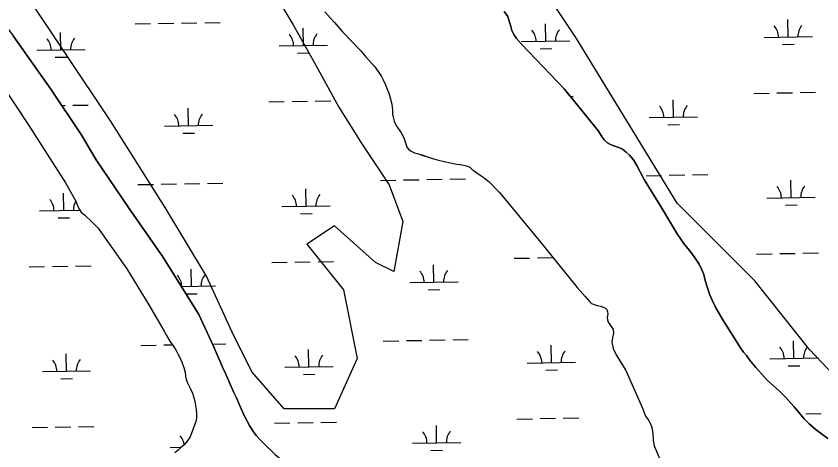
# Model space of a CAD drawing. Extents: x 3903937 to 3942190, y 260677 to 286651.
# Drawn here: x 3927676 to 3929344, y 268070 to 268970 of the extents above; entities that cross this region are included whole.
import ezdxf

# ---------------------------------------------------------------- set-up
doc = ezdxf.new("R2010")
doc.units = 0
for name, color, linetype in [('V-GRID-MAJR', 7, 'Continuous'), ('V-SITE-VEGE', 7, 'Continuous'), ('V-TOPO-SHOR', 7, 'Continuous'), ('V-WETL-SWMP', 7, 'Continuous')]:
    doc.layers.add(name, color=color, linetype=linetype)

msp = doc.modelspace()

# ---------------------------------------------------------------- linework, layer by layer
at = {"layer": 'V-GRID-MAJR'}
msp.add_spline([(3929468.8, 266390.5), (3929361.3, 272447.3), (3929253.8, 278507.2), (3929146.3, 284567.1), (3929146.2, 284570.2)], degree=3, dxfattribs=at)
at = {"layer": 'V-SITE-VEGE'}
for p, q in [((3928836.1, 268923.8), (3928722.6, 269094.1)), ((3929044.1, 268583.1), (3928836.1, 268923.8)), ((3929204.9, 268422.3), (3929044.1, 268583.1)), ((3929318.4, 268280.4), (3929204.9, 268422.3)), ((3929460.2, 268129), (3929318.4, 268280.4))]:
    msp.add_line(p, q, dxfattribs=at)
msp.add_lwpolyline([(3928193, 269046.8), (3928249.7, 268952.2), (3928297, 268867), (3928344.3, 268781.8), (3928391.6, 268706.1), (3928448.3, 268621), (3928476.7, 268545.3), (3928457.8, 268441.2), (3928419.9, 268460.1), (3928334.8, 268535.8), (3928278.1, 268498), (3928353.7, 268403.4), (3928382.1, 268261.4), (3928334.8, 268157.3), (3928230.8, 268157.3), (3928164.6, 268233), (3928126.8, 268308.7), (3928070, 268431.7), (3927984.9, 268573.7), (3927871.4, 268753.5), (3927682.3, 269037.3)], dxfattribs=at)
at = {"layer": 'V-TOPO-SHOR'}
for points in [[(3927596, 269028.7), (3927670, 268929.1), (3927747.7, 268818.7), (3927810.9, 268725.1), (3927841.9, 268672.4), (3927909.9, 268571.7), (3927979.5, 268472), (3928054.3, 268352.3), (3928083.8, 268288.1), (3928093.1, 268268), (3928097.5, 268256.5), (3928103.1, 268243.6), (3928110.4, 268228.7), (3928126, 268192.8), (3928132.2, 268180), (3928137.9, 268166.6), (3928142.7, 268155.6), (3928148, 268143.8), (3928154, 268131.6), (3928159.8, 268121.3), (3928167.3, 268110), (3928173.9, 268101.2), (3928179.9, 268094.4)], [(3928686.4, 268979.9), (3928693.6, 268969.3), (3928696.8, 268959.6), (3928699.1, 268951.1), (3928702.3, 268940.4), (3928706.1, 268932), (3928711.5, 268924.1), (3928722.1, 268912.2), (3928752.8, 268880.7), (3928810.5, 268819.5), (3928855.7, 268764.1), (3928881.4, 268731.7), (3928888.8, 268719.9), (3928893.4, 268714.3), (3928898.8, 268708.5), (3928905, 268704.8), (3928911, 268702.6), (3928917.2, 268700.5), (3928923.7, 268698.1), (3928931.3, 268694.5), (3928938.4, 268689.5), (3928945.5, 268682.6), (3928953.6, 268672.8), (3928961, 268661.2), (3928976.1, 268632), (3929010.3, 268576.4), (3929044.6, 268519.4), (3929059.8, 268497.5), (3929070.2, 268484.3), (3929081.7, 268469.1), (3929089.7, 268456.9), (3929095.7, 268444.8), (3929099.2, 268435.1), (3929102.6, 268422.8), (3929106.1, 268409.7), (3929111.1, 268394.6), (3929116.8, 268381.9), (3929124.1, 268366.4), (3929138.9, 268341.2), (3929175.7, 268283.7), (3929181.7, 268274.9), (3929187.6, 268267.6), (3929194.1, 268258.8), (3929207.1, 268243), (3929231.6, 268215.7), (3929255.1, 268194.7), (3929269.4, 268180.9), (3929279.5, 268169.1), (3929286.2, 268161.2), (3929296.9, 268148.8), (3929307.5, 268136.6), (3929317.4, 268126.3), (3929328.4, 268116.7), (3929337.3, 268110), (3929355.8, 268095.8)], [(3928351.9, 268937.7), (3928389.3, 268898), (3928399.5, 268886.9), (3928405, 268880.6), (3928412.8, 268871.6), (3928418.3, 268865), (3928425.5, 268855.6), (3928432.3, 268845.1), (3928436.8, 268837.1), (3928440.6, 268828.1), (3928444, 268819), (3928447.2, 268810.5), (3928451, 268798.6), (3928453.5, 268787.8), (3928454.8, 268775.4), (3928455.4, 268767.3), (3928456.7, 268760.9), (3928458.6, 268752.8), (3928461.3, 268746.2), (3928464.4, 268741.8), (3928473.3, 268728.4), (3928478.7, 268718.1), (3928481.4, 268710), (3928483.2, 268703.8), (3928485, 268699.1), (3928488.7, 268694.4), (3928493.5, 268690.8), (3928500.8, 268687.4), (3928508.6, 268684.8), (3928517.6, 268682), (3928527.7, 268678.7), (3928539.9, 268675.1), (3928550.5, 268671.7), (3928561.9, 268669.4), (3928575.3, 268666.3), (3928581.4, 268665.1), (3928588.2, 268663.7), (3928594.8, 268662.9), (3928602.6, 268661.9), (3928608.6, 268660.4), (3928614.9, 268657.2), (3928619.7, 268652.9), (3928624.2, 268649.7), (3928629.7, 268646), (3928638.7, 268639.8), (3928644.8, 268635.2), (3928654.4, 268627.6), (3928676.3, 268605.2), (3928759, 268505.9), (3928837.6, 268408.6), (3928848.3, 268396.2), (3928853.6, 268389.7), (3928858.4, 268384), (3928863.5, 268378.6), (3928867.3, 268375.4), (3928872.7, 268373.3), (3928878.4, 268371.4), (3928884.6, 268369.7), (3928889.9, 268368.2), (3928892.8, 268367.2), (3928896.2, 268365.5), (3928898.4, 268362.9), (3928900.2, 268358.2), (3928900.5, 268353.6), (3928899.6, 268346.3), (3928899.9, 268341.5), (3928901.4, 268336.4), (3928905.1, 268331.5), (3928911.8, 268321.3), (3928912.7, 268313.7), (3928910.7, 268304.7), (3928909.1, 268295), (3928911.8, 268282.1), (3928918.3, 268268.7), (3928937.9, 268236.8), (3928972.8, 268158.7), (3928976.7, 268147.8), (3928979.8, 268141.5), (3928984.9, 268133.5), (3928989.8, 268124.5), (3928992.5, 268115.7), (3928993.6, 268106.2), (3928994.4, 268092.6), (3928996.8, 268080.7), (3929011.3, 268046.6)], [(3927620.9, 268866), (3927702.7, 268743.5), (3927778, 268625.4), (3927799.8, 268587.2), (3927804.2, 268576.2), (3927807.3, 268570.2), (3927811, 268564.6), (3927814.7, 268561), (3927818.2, 268558.2), (3927822.8, 268554.3), (3927828.5, 268548.8), (3927845.8, 268531.4), (3927905.2, 268447.2), (3927950.9, 268372.7), (3927978, 268326.5), (3927982.8, 268317.9), (3927987.2, 268309.2), (3927992, 268300.8), (3927995.4, 268295.4), (3928000.9, 268287.7), (3928007.1, 268278.3), (3928011.1, 268271.3), (3928014.8, 268263.4), (3928019.1, 268254), (3928023, 268242.8), (3928025.7, 268233.5), (3928026.9, 268224.4), (3928027.8, 268218.8), (3928030, 268212.8), (3928033.5, 268205.4), (3928037.3, 268198.4), (3928041, 268190), (3928043.5, 268182.8), (3928046.1, 268173.2), (3928047.7, 268164.1), (3928048.5, 268156), (3928049.5, 268147), (3928049.2, 268137.8), (3928048.1, 268130.8), (3928045.9, 268125.2), (3928036.1, 268099.6), (3928029.9, 268090.6), (3928024, 268082.8), (3928016.6, 268076.3), (3928011.4, 268072), (3928004.3, 268066)], [(3928179.9, 268094.4), (3928187.2, 268086.6), (3928212.4, 268062.9), (3928240.6, 268039.1), (3928250.7, 268029.8), (3928257.9, 268023.4), (3928266.8, 268016), (3928274.3, 268010.4), (3928281.3, 268005.7), (3928287.7, 268001.3), (3928295.2, 267996.5), (3928302.2, 267992.6), (3928308.3, 267989.8), (3928314.6, 267987.1), (3928320.3, 267985.1), (3928326, 267983.2), (3928333.3, 267981), (3928345.2, 267978)]]:
    msp.add_lwpolyline(points, dxfattribs=at)
at = {"layer": 'V-WETL-SWMP'}
for p, q in [((3928315, 268979), (3928325.9, 268966.3)), ((3928693.6, 268969.3), (3928686.4, 268979.9)), ((3928696.8, 268959.6), (3928693.6, 268969.3)), ((3927922.4, 268954), (3927954.4, 268954.6)), ((3927970.4, 268954.8), (3928002.4, 268955.4)), ((3928018.4, 268955.7), (3928050.4, 268956.2)), ((3928066.4, 268956.5), (3928098.4, 268957.1)), ((3928325.9, 268966.3), (3928334.8, 268956.7)), ((3928334.8, 268956.7), (3928344, 268946.9)), ((3928699.1, 268951.1), (3928696.8, 268959.6)), ((3928772.4, 268918.2), (3928771.8, 268954.2)), ((3929274.2, 268927), (3929273.6, 268963)), ((3927768.7, 268900.5), (3927768.1, 268936.5)), ((3928270.6, 268909.4), (3928269.9, 268945.4)), ((3928344, 268946.9), (3928351.9, 268937.7)), ((3928351.9, 268937.7), (3928389.3, 268898)), ((3928702.3, 268940.4), (3928699.1, 268951.1)), ((3928706.1, 268932), (3928702.3, 268940.4)), ((3927747.7, 268818.7), (3927670, 268929.1)), ((3928711.5, 268924.1), (3928706.1, 268932)), ((3928722.1, 268912.2), (3928711.5, 268924.1)), ((3928722.4, 268917.3), (3928822.4, 268919.1)), ((3929224.2, 268926.2), (3929324.2, 268927.9)), ((3928220.6, 268908.5), (3928320.6, 268910.2)), ((3928752.8, 268880.7), (3928722.1, 268912.2)), ((3928760.7, 268902.6), (3928784.7, 268903)), ((3929262.5, 268911.4), (3929286.5, 268911.8)), ((3927718.8, 268899.7), (3927818.7, 268901.4)), ((3927757, 268884.9), (3927781, 268885.3)), ((3928258.8, 268893.7), (3928282.8, 268894.1)), ((3928389.3, 268898), (3928399.5, 268886.9)), ((3928399.5, 268886.9), (3928405, 268880.6)), ((3928405, 268880.6), (3928412.8, 268871.6)), ((3928412.8, 268871.6), (3928418.3, 268865)), ((3928810.5, 268819.5), (3928752.8, 268880.7)), ((3927620.9, 268866), (3927702.7, 268743.5)), ((3928418.3, 268865), (3928425.5, 268855.6)), ((3928425.5, 268855.6), (3928432.3, 268845.1)), ((3928432.3, 268845.1), (3928436.8, 268837.1)), ((3928436.8, 268837.1), (3928440.6, 268828.1)), ((3927810.9, 268725.1), (3927747.7, 268818.7)), ((3928440.6, 268828.1), (3928444, 268819)), ((3928444, 268819), (3928447.2, 268810.5)), ((3928855.7, 268764.1), (3928810.5, 268819.5)), ((3928447.2, 268810.5), (3928451, 268798.6)), ((3928823.4, 268803.6), (3928829, 268803.7)), ((3929202.9, 268810.3), (3929234.9, 268810.9)), ((3929250.9, 268811.2), (3929282.9, 268811.7)), ((3929298.9, 268812), (3929330.8, 268812.6)), ((3927770.4, 268785.1), (3927777.4, 268785.2)), ((3927793.4, 268785.5), (3927825.4, 268786.1)), ((3928199.2, 268792.7), (3928231.2, 268793.2)), ((3928247.2, 268793.5), (3928279.2, 268794.1)), ((3928295.2, 268794.3), (3928327.2, 268794.9)), ((3928451, 268798.6), (3928453.5, 268787.8)), ((3928453.5, 268787.8), (3928454.8, 268775.4)), ((3929036.6, 268761), (3929036, 268797)), ((3928033, 268743.3), (3928032.4, 268779.3)), ((3928454.8, 268775.4), (3928455.4, 268767.3)), ((3928455.4, 268767.3), (3928456.7, 268760.9)), ((3928456.7, 268760.9), (3928458.6, 268752.8)), ((3928458.6, 268752.8), (3928461.3, 268746.2)), ((3928881.4, 268731.7), (3928855.7, 268764.1)), ((3928986.7, 268760.1), (3929086.6, 268761.8)), ((3927702.7, 268743.5), (3927778, 268625.4)), ((3927983, 268742.4), (3928083, 268744.2)), ((3928461.3, 268746.2), (3928464.4, 268741.8)), ((3928464.4, 268741.8), (3928473.3, 268728.4)), ((3929024.9, 268745.3), (3929048.9, 268745.7)), ((3927841.9, 268672.4), (3927810.9, 268725.1)), ((3928021.3, 268727.7), (3928045.3, 268728.1)), ((3928473.3, 268728.4), (3928478.7, 268718.1)), ((3928888.8, 268719.9), (3928881.4, 268731.7)), ((3928893.4, 268714.3), (3928888.8, 268719.9)), ((3928478.7, 268718.1), (3928481.4, 268710)), ((3928481.4, 268710), (3928483.2, 268703.8)), ((3928483.2, 268703.8), (3928485, 268699.1)), ((3928898.8, 268708.5), (3928893.4, 268714.3)), ((3928905, 268704.8), (3928898.8, 268708.5)), ((3928911, 268702.6), (3928905, 268704.8)), ((3928917.2, 268700.5), (3928911, 268702.6)), ((3928485, 268699.1), (3928488.7, 268694.4)), ((3928488.7, 268694.4), (3928493.5, 268690.8)), ((3928493.5, 268690.8), (3928500.8, 268687.4)), ((3928500.8, 268687.4), (3928508.6, 268684.8)), ((3928923.7, 268698.1), (3928917.2, 268700.5)), ((3928931.3, 268694.5), (3928923.7, 268698.1)), ((3928938.4, 268689.5), (3928931.3, 268694.5)), ((3928945.5, 268682.6), (3928938.4, 268689.5)), ((3927909.9, 268571.7), (3927841.9, 268672.4)), ((3928508.6, 268684.8), (3928517.6, 268682.1)), ((3928517.6, 268682.1), (3928527.7, 268678.7)), ((3928527.7, 268678.7), (3928539.9, 268675.1)), ((3928539.9, 268675.1), (3928550.5, 268671.7)), ((3928550.5, 268671.7), (3928561.9, 268669.4)), ((3928561.9, 268669.4), (3928575.3, 268666.3)), ((3928953.6, 268672.8), (3928945.5, 268682.6)), ((3928961, 268661.2), (3928953.6, 268672.8)), ((3928575.3, 268666.3), (3928581.4, 268665.1)), ((3928581.4, 268665.1), (3928588.2, 268663.7)), ((3928588.2, 268663.7), (3928594.8, 268662.9)), ((3928594.8, 268662.9), (3928602.6, 268661.9)), ((3928602.6, 268661.9), (3928608.6, 268660.4)), ((3928608.6, 268660.4), (3928614.9, 268657.2)), ((3928614.9, 268657.2), (3928619.7, 268652.9)), ((3928619.7, 268652.9), (3928624.2, 268649.7)), ((3928976.1, 268632), (3928961, 268661.2)), ((3928624.2, 268649.7), (3928629.7, 268646)), ((3928629.7, 268646), (3928638.7, 268639.8)), ((3928638.7, 268639.8), (3928644.8, 268635.2)), ((3928644.8, 268635.2), (3928654.4, 268627.6)), ((3928979.9, 268639.9), (3929011.9, 268640.4)), ((3929027.9, 268640.7), (3929059.9, 268641.3)), ((3929075.9, 268641.6), (3929107.9, 268642.1)), ((3927778, 268625.4), (3927799.8, 268587.2)), ((3927928.3, 268621.4), (3927960.3, 268621.9)), ((3927976.3, 268622.2), (3928008.3, 268622.8)), ((3928024.3, 268623.1), (3928056.3, 268623.6)), ((3928072.2, 268623.9), (3928104.2, 268624.5)), ((3928430.1, 268630.2), (3928462.1, 268630.8)), ((3928478.1, 268631), (3928510.1, 268631.6)), ((3928526.1, 268631.9), (3928558.1, 268632.4)), ((3928574.1, 268632.7), (3928606.1, 268633.3)), ((3928654.4, 268627.6), (3928676.3, 268605.2)), ((3929010.3, 268576.4), (3928976.1, 268632)), ((3929280.1, 268594.4), (3929279.5, 268630.4)), ((3927774.6, 268567.9), (3927774, 268603.9)), ((3928276.4, 268576.7), (3928275.8, 268612.7)), ((3928676.3, 268605.2), (3928759, 268505.9)), ((3927799.8, 268587.2), (3927804.2, 268576.2)), ((3929230.1, 268593.5), (3929330.1, 268595.3)), ((3927724.6, 268567), (3927808.4, 268568.5)), ((3927804.2, 268576.2), (3927807.3, 268570.2)), ((3927807.3, 268570.2), (3927811, 268564.6)), ((3927979.5, 268472), (3927909.9, 268571.7)), ((3928226.4, 268575.9), (3928326.4, 268577.6)), ((3929044.6, 268519.4), (3929010.3, 268576.4)), ((3929268.4, 268578.8), (3929292.4, 268579.2)), ((3927762.9, 268552.3), (3927786.9, 268552.7)), ((3927811, 268564.6), (3927814.7, 268561)), ((3927814.7, 268561), (3927818.2, 268558.2)), ((3927818.2, 268558.2), (3927822.8, 268554.3)), ((3927822.8, 268554.3), (3927828.5, 268548.8)), ((3928264.7, 268561.1), (3928288.7, 268561.5)), ((3927828.5, 268548.8), (3927845.8, 268531.4)), ((3927845.8, 268531.4), (3927905.2, 268447.2)), ((3929059.8, 268497.5), (3929044.6, 268519.4)), ((3928759, 268505.9), (3928837.6, 268408.6)), ((3929070.2, 268484.3), (3929059.8, 268497.5)), ((3928054.3, 268352.3), (3927979.5, 268472)), ((3928706.9, 268468.9), (3928738.9, 268469.4)), ((3928754.9, 268469.7), (3928786.9, 268470.3)), ((3929081.7, 268469.1), (3929070.2, 268484.3)), ((3929089.7, 268456.9), (3929081.7, 268469.1)), ((3929208.7, 268477.7), (3929240.7, 268478.3)), ((3929256.7, 268478.5), (3929288.7, 268479.1)), ((3929304.7, 268479.4), (3929336.7, 268480)), ((3927703.2, 268451.2), (3927735.2, 268451.8)), ((3927751.2, 268452), (3927783.2, 268452.6)), ((3927799.2, 268452.9), (3927831.2, 268453.5)), ((3928205.1, 268460), (3928237.1, 268460.6)), ((3928253.1, 268460.9), (3928285, 268461.4)), ((3928301, 268461.7), (3928333, 268462.3)), ((3928540.7, 268419.5), (3928540, 268455.5)), ((3929095.7, 268444.8), (3929089.7, 268456.9)), ((3927905.2, 268447.2), (3927950.9, 268372.7)), ((3928038.8, 268410.7), (3928038.2, 268446.7)), ((3929099.2, 268435.1), (3929095.7, 268444.8)), ((3929102.6, 268422.8), (3929099.2, 268435.1)), ((3928490.7, 268418.6), (3928590.7, 268420.4)), ((3929106.1, 268409.7), (3929102.6, 268422.8)), ((3928018, 268410.3), (3928088.8, 268411.6)), ((3928528.9, 268403.9), (3928552.9, 268404.3)), ((3928837.6, 268408.6), (3928848.3, 268396.2)), ((3929111.1, 268394.6), (3929106.1, 268409.7)), ((3928027.6, 268395), (3928051.1, 268395.5)), ((3928848.3, 268396.2), (3928853.6, 268389.7)), ((3928853.6, 268389.7), (3928858.4, 268384)), ((3929116.8, 268381.9), (3929111.1, 268394.6)), ((3927950.9, 268372.7), (3927978, 268326.5)), ((3928858.4, 268384), (3928863.5, 268378.6)), ((3928863.5, 268378.6), (3928867.3, 268375.4)), ((3928867.3, 268375.4), (3928872.7, 268373.3)), ((3928872.7, 268373.3), (3928878.4, 268371.4)), ((3928878.4, 268371.4), (3928884.6, 268369.7)), ((3928884.6, 268369.7), (3928889.9, 268368.2)), ((3928889.9, 268368.2), (3928892.8, 268367.2)), ((3929124.1, 268366.4), (3929116.8, 268381.9)), ((3928083.8, 268288.1), (3928054.3, 268352.3)), ((3928892.8, 268367.2), (3928896.2, 268365.5)), ((3928896.2, 268365.5), (3928898.4, 268362.9)), ((3928898.4, 268362.9), (3928900.2, 268358.2)), ((3928900.5, 268353.6), (3928899.6, 268346.3)), ((3928900.2, 268358.2), (3928900.5, 268353.6)), ((3929138.9, 268341.2), (3929124.1, 268366.4)), ((3928899.6, 268346.3), (3928899.9, 268341.5)), ((3928899.9, 268341.5), (3928901.4, 268336.4)), ((3928901.4, 268336.4), (3928905.1, 268331.5)), ((3929175.7, 268283.7), (3929138.9, 268341.2)), ((3927978, 268326.5), (3927982.8, 268317.9)), ((3928905.1, 268331.5), (3928911.8, 268321.3)), ((3928911.8, 268321.3), (3928912.7, 268313.7)), ((3927982.8, 268317.9), (3927987.2, 268309.2)), ((3927987.2, 268309.2), (3927992, 268300.8)), ((3928910.7, 268304.7), (3928909.1, 268295)), ((3928912.7, 268313.7), (3928910.7, 268304.7)), ((3927934.1, 268288.7), (3927966.1, 268289.3)), ((3927982.1, 268289.6), (3927999.4, 268289.9)), ((3927992, 268300.8), (3927995.4, 268295.4)), ((3927995.4, 268295.4), (3928000.9, 268287.7)), ((3928000.9, 268287.7), (3928007.1, 268278.3)), ((3928082.3, 268291.3), (3928110.1, 268291.8)), ((3928093.1, 268268), (3928083.8, 268288.1)), ((3928436, 268297.6), (3928468, 268298.1)), ((3928483.9, 268298.4), (3928515.9, 268299)), ((3928531.9, 268299.3), (3928563.9, 268299.8)), ((3928579.9, 268300.1), (3928611.9, 268300.7)), ((3928784.1, 268253), (3928783.5, 268288.9)), ((3928909.1, 268295), (3928911.8, 268282.1)), ((3929285.9, 268261.8), (3929285.3, 268297.8)), ((3927780.5, 268235.3), (3927779.8, 268271.3)), ((3928007.1, 268278.3), (3928011.1, 268271.3)), ((3928011.1, 268271.3), (3928014.8, 268263.4)), ((3928282.3, 268244.1), (3928281.6, 268280.1)), ((3928911.8, 268282.1), (3928918.3, 268268.7)), ((3928918.3, 268268.7), (3928937.9, 268236.8)), ((3929181.7, 268274.9), (3929175.7, 268283.7)), ((3929187.6, 268267.6), (3929181.7, 268274.9)), ((3928014.8, 268263.4), (3928019.1, 268254)), ((3928019.1, 268254), (3928023, 268242.8)), ((3928097.5, 268256.5), (3928093.1, 268268)), ((3928103.1, 268243.6), (3928097.5, 268256.5)), ((3928734.1, 268252.1), (3928834.1, 268253.8)), ((3929194.1, 268258.8), (3929187.6, 268267.6)), ((3929207.1, 268243), (3929194.1, 268258.8)), ((3929236, 268260.9), (3929335.9, 268262.7)), ((3927730.5, 268234.4), (3927830.4, 268236.2)), ((3928023, 268242.8), (3928025.7, 268233.5)), ((3928110.4, 268228.7), (3928103.1, 268243.6)), ((3928232.3, 268243.2), (3928332.3, 268245)), ((3928772.4, 268237.3), (3928796.4, 268237.7)), ((3928937.9, 268236.8), (3928972.8, 268158.7)), ((3929231.6, 268215.7), (3929207.1, 268243)), ((3929274.2, 268246.1), (3929298.2, 268246.6)), ((3927768.7, 268219.6), (3927792.7, 268220.1)), ((3928025.7, 268233.5), (3928026.9, 268224.4)), ((3928026.9, 268224.4), (3928027.8, 268218.8)), ((3928027.8, 268218.8), (3928030, 268212.8)), ((3928126, 268192.8), (3928110.4, 268228.7)), ((3928270.6, 268228.5), (3928294.6, 268228.9)), ((3928030, 268212.8), (3928033.5, 268205.4)), ((3928033.5, 268205.4), (3928037.3, 268198.4)), ((3929255.1, 268194.7), (3929231.6, 268215.7)), ((3928037.3, 268198.4), (3928041, 268190)), ((3928041, 268190), (3928043.5, 268182.9)), ((3928132.2, 268180), (3928126, 268192.8)), ((3929269.4, 268180.9), (3929255.1, 268194.7)), ((3928043.5, 268182.9), (3928046.1, 268173.2)), ((3928046.1, 268173.2), (3928047.7, 268164.1)), ((3928137.9, 268166.6), (3928132.2, 268180)), ((3929279.5, 268169.1), (3929269.4, 268180.9)), ((3929286.2, 268161.2), (3929279.5, 268169.1)), ((3928047.7, 268164.1), (3928048.5, 268156)), ((3928048.5, 268156), (3928049.5, 268147)), ((3928142.7, 268155.6), (3928137.9, 268166.6)), ((3928148, 268143.8), (3928142.7, 268155.6)), ((3928972.8, 268158.7), (3928976.7, 268147.8)), ((3929296.9, 268148.8), (3929286.2, 268161.2)), ((3928049.2, 268137.8), (3928048.1, 268130.8)), ((3928049.5, 268147), (3928049.2, 268137.8)), ((3928154, 268131.6), (3928148, 268143.8)), ((3928712.7, 268136.2), (3928744.7, 268136.8)), ((3928760.7, 268137.1), (3928792.7, 268137.7)), ((3928808.7, 268137.9), (3928840.7, 268138.5)), ((3928976.7, 268147.8), (3928979.8, 268141.5)), ((3928979.8, 268141.5), (3928984.9, 268133.5)), ((3929307.5, 268136.6), (3929296.9, 268148.8)), ((3929317.4, 268126.3), (3929307.5, 268136.6)), ((3929310.6, 268146.8), (3929342.6, 268147.3)), ((3927709.1, 268118.6), (3927741.1, 268119.1)), ((3927757.1, 268119.4), (3927789.1, 268120)), ((3927805.1, 268120.3), (3927837.1, 268120.8)), ((3928045.9, 268125.2), (3928036.1, 268099.6)), ((3928048.1, 268130.8), (3928045.9, 268125.2)), ((3928159.8, 268121.3), (3928154, 268131.6)), ((3928167.3, 268110), (3928159.8, 268121.3)), ((3928210.9, 268127.4), (3928242.9, 268128)), ((3928258.9, 268128.3), (3928290.9, 268128.8)), ((3928306.9, 268129.1), (3928338.9, 268129.7)), ((3928546.5, 268086.9), (3928545.9, 268122.9)), ((3928984.9, 268133.5), (3928989.8, 268124.5)), ((3928989.8, 268124.5), (3928992.5, 268115.7)), ((3929328.4, 268116.7), (3929317.4, 268126.3)), ((3928173.9, 268101.2), (3928167.3, 268110)), ((3928992.5, 268115.7), (3928993.6, 268106.2)), ((3928993.6, 268106.2), (3928994.4, 268092.6)), ((3929337.3, 268110), (3929328.4, 268116.7)), ((3929355.8, 268095.8), (3929337.3, 268110)), ((3928029.9, 268090.6), (3928024, 268082.8)), ((3928036.1, 268099.6), (3928029.9, 268090.6)), ((3928179.9, 268094.4), (3928173.9, 268101.2)), ((3928187.2, 268086.6), (3928179.9, 268094.4)), ((3928212.4, 268062.9), (3928187.2, 268086.6)), ((3928496.5, 268086), (3928596.5, 268087.8)), ((3928994.4, 268092.6), (3928996.8, 268080.7)), ((3927994.7, 268077.2), (3928018, 268077.6)), ((3928011.4, 268072), (3928004.3, 268066)), ((3928016.6, 268076.3), (3928011.4, 268072)), ((3928024, 268082.8), (3928016.6, 268076.3)), ((3928534.8, 268071.2), (3928558.8, 268071.7)), ((3928996.8, 268080.7), (3929011.3, 268046.6))]:
    msp.add_line(p, q, dxfattribs=at)
for centre, start, end in [((3928717.2, 268917.7), 0.2366, 41.7802), ((3928827.6, 268919.6), 140.2366, 181.7802), ((3929219, 268926.5), 0.2366, 41.7802), ((3929329.5, 268928.5), 140.2366, 181.7802), ((3927713.5, 268900), 0.2366, 41.7802), ((3927824, 268902), 140.2366, 181.7802), ((3928215.3, 268908.9), 0.2366, 41.7802), ((3928325.8, 268910.8), 140.2366, 181.7802), ((3928981.4, 268760.5), 0.2366, 41.7802), ((3929091.9, 268762.4), 140.2366, 181.7802), ((3927977.7, 268742.8), 0.2366, 41.7802), ((3928088.2, 268744.7), 140.2366, 181.7802), ((3929335.3, 268595.9), 140.2366, 181.7802), ((3929224.8, 268593.9), 0.2366, 41.7802), ((3927719.4, 268567.4), 0.2366, 41.7802), ((3927829.8, 268569.4), 148.9123, 181.7802), ((3928221.2, 268576.2), 0.2366, 41.7802), ((3928331.7, 268578.2), 140.2366, 181.7802), ((3928485.4, 268419), 0.2366, 41.7802), ((3928595.9, 268421), 140.2366, 181.7802), ((3927983.6, 268410.2), 0.2366, 41.7802), ((3928094.1, 268412.1), 140.2366, 181.7802), ((3929230.7, 268261.3), 0.2366, 41.7802), ((3929341.2, 268263.2), 140.2366, 181.7802), ((3928337.5, 268245.6), 140.2366, 181.7802), ((3928728.9, 268252.5), 0.2366, 41.7802), ((3928839.3, 268254.4), 140.2366, 181.7802), ((3927725.2, 268234.8), 0.2366, 41.7802), ((3927835.7, 268236.7), 140.2366, 181.7802), ((3928227, 268243.6), 0.2366, 41.7802), ((3928491.3, 268086.4), 0.2366, 41.7802), ((3928601.8, 268088.3), 140.2366, 181.7802), ((3927989.5, 268077.6), 9.2064, 41.7802)]:
    msp.add_arc(centre, 35.2, start, end, dxfattribs=at)

doc.saveas('drawing.dxf')
